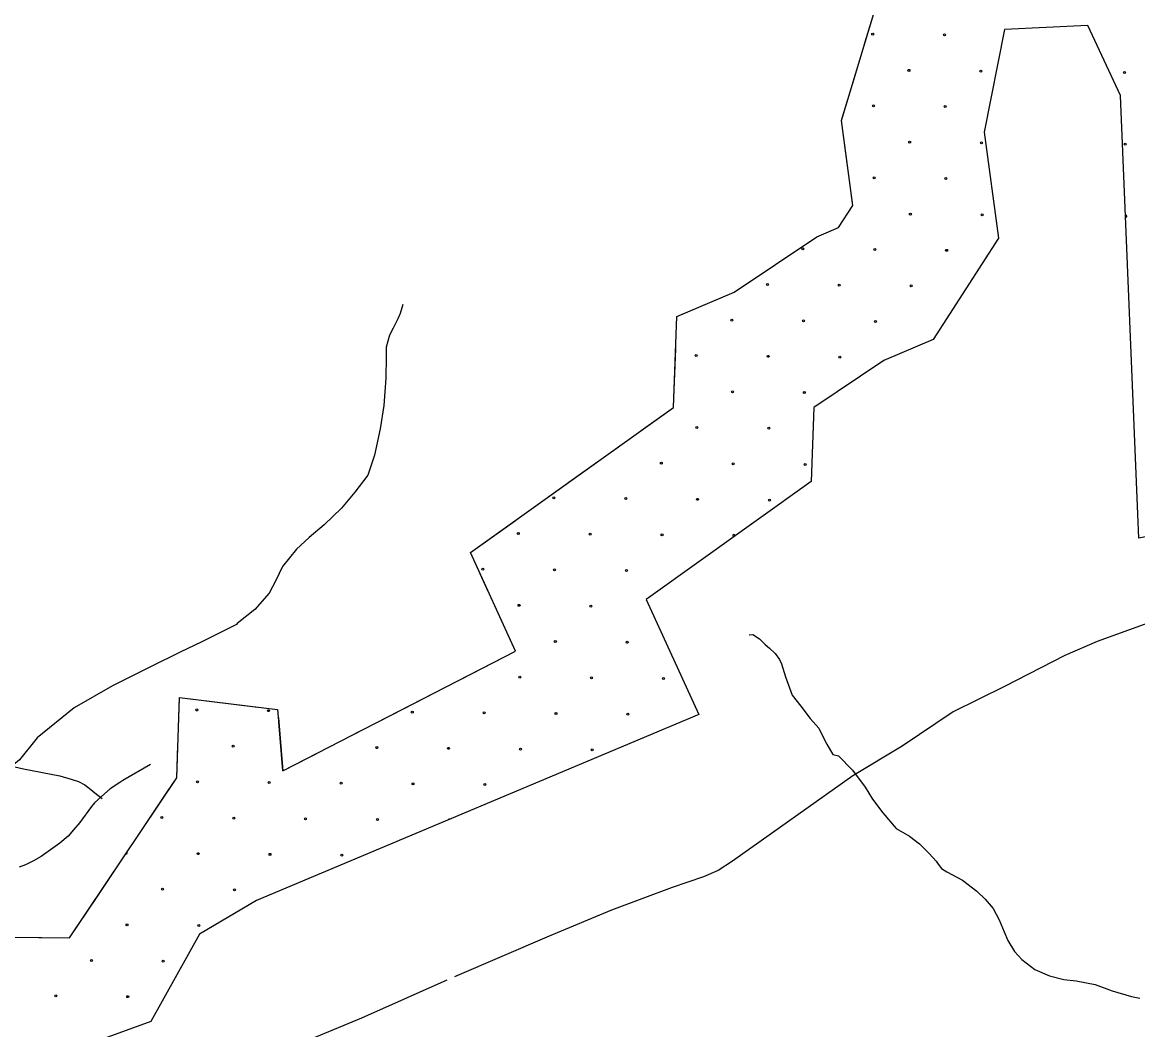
# Model space of a CAD drawing. Extents: x 1788175 to 1969470, y 584502 to 738744.
# Drawn here: x 1857834 to 1863804, y 674627 to 680019 of the extents above; entities that cross this region are included whole.
import ezdxf

# ---------------------------------------------------------------- set-up
doc = ezdxf.new("R2010")
doc.units = 0
for name, color, linetype in [('DESIGN - EROSION CONTROL - Devices', 7, 'Continuous'), ('DESIGN - SCRATCH - User 1', 7, 'Continuous'), ('DESIGN - TRANSPORTATION - Text', 7, 'Continuous'), ('SURVEY - CONTOURS - Index with Text', 7, 'Continuous'), ('SURVEY - TRANSPORTATION - Roads', 7, 'Continuous'), ('SURVEY - VEGETATION - Features with Text', 7, 'Continuous')]:
    doc.layers.add(name, color=color, linetype=linetype)

msp = doc.modelspace()

# ---------------------------------------------------------------- linework, layer by layer
at = {"layer": 'DESIGN - EROSION CONTROL - Devices'}
for centre in [(1862385.8, 679956), (1862770.4, 679952.3), (1862580, 679761.9), (1862964.5, 679758.1), (1863733.6, 679750.7), (1862389.6, 679571.5), (1862774.1, 679567.7), (1862583.7, 679377.3), (1862968.3, 679373.6), (1863737.4, 679366.1), (1862393.3, 679186.9), (1862777.9, 679183.2), (1862587.4, 678992.8), (1862972, 678989), (1862012.5, 678806.1), (1862397, 678802.4), (1862781.6, 678798.6), (1861822.1, 678615.7), (1862206.6, 678611.9), (1862591.2, 678608.2), (1861631.7, 678425.3), (1862016.2, 678421.5), (1862400.8, 678417.8), (1861441.3, 678234.9), (1861825.8, 678231.1), (1862210.4, 678227.4), (1861635.4, 678040.7), (1862020, 678037), (1861445, 677850.3), (1861829.5, 677846.6), (1861254.6, 677659.9), (1861639.1, 677656.2), (1862023.7, 677652.4), (1860679.6, 677473.2), (1861064.2, 677469.5), (1861448.7, 677465.8), (1861833.3, 677462), (1860489.2, 677282.8), (1860873.8, 677279.1), (1861258.3, 677275.3), (1860298.8, 677092.4), (1860683.4, 677088.7), (1861067.9, 677084.9), (1860492.9, 676898.3), (1860877.5, 676894.5), (1860687.1, 676704.1), (1861071.6, 676700.4), (1860496.7, 676513.7), (1860881.2, 676510), (1861265.8, 676506.2), (1858768.1, 676338.2), (1859152.6, 676334.5), (1859921.7, 676327), (1860306.3, 676323.3), (1860690.8, 676319.6), (1861075.4, 676315.8), (1858962.2, 676144.1), (1859731.3, 676136.6), (1860115.9, 676132.9), (1860500.4, 676129.2), (1860885, 676125.4), (1858771.8, 675953.7), (1859156.3, 675949.9), (1859540.9, 675946.2), (1859925.4, 675942.5), (1860310, 675938.7), (1858581.4, 675763.3), (1858965.9, 675759.5), (1859350.5, 675755.8), (1859735, 675752.1), (1858775.5, 675569.1), (1859160.1, 675565.4), (1859544.6, 675561.7), (1858585.1, 675378.7), (1858969.7, 675375), (1858394.7, 675188.3), (1858779.3, 675184.6), (1858204.3, 674997.9), (1858588.8, 674994.2), (1858013.9, 674807.5), (1858398.4, 674803.7)]:
    msp.add_circle(centre, 5.28, dxfattribs=at)
for centre, start, end in [((1863741.1, 678981.6), 245.49216, 119.21994), ((1861642.9, 677271.6), 332.40881, 278.62542), ((1860119.6, 675748.3), 67.27412, 158.40664), ((1858391, 675572.9), 242.03083, 50.36518)]:
    msp.add_arc(centre, 5.28, start, end, dxfattribs=at)
at = {"layer": 'DESIGN - SCRATCH - User 1'}
msp.add_line((1859201, 676340.3), (1859228.6, 676012.1), dxfattribs=at)
for points in [[(1861338.4, 678443.8), (1861643.6, 678574.5), (1862087.2, 678870.4), (1862202.7, 678919.9), (1862279.1, 679038.2), (1862218.2, 679492.6), (1862392.7, 680066.3), (1862797.4, 680835.6)], [(1863090.4, 679980.5), (1862983.2, 679430.5), (1863059.2, 678863.5), (1862708.6, 678320.9), (1862446.2, 678208.3), (1862070.9, 677957.9)], [(1863712.2, 679626.8), (1863537.8, 680001.8), (1863090.4, 679980.5)], [(1865536.1, 677755.3), (1865527.2, 677596.5), (1863809.6, 677258.5), (1863712.2, 679626.8)], [(1859228.6, 676012.1), (1860474.8, 676653.7), (1860233.1, 677181), (1861320.3, 677957.1), (1861338.4, 678443.8)], [(1862070.9, 677957.9), (1862056.2, 677560.8), (1861173, 676930.4), (1861455.1, 676314.8), (1859087.5, 675317.7)], [(1857577.5, 674853.6), (1857595.2, 675123.3), (1858087.1, 675118), (1858661.1, 675975.3), (1858675.2, 676404.3), (1859201, 676340.3)], [(1859087.5, 675317.7), (1858783.5, 675137.9), (1858521.9, 674670.2)], [(1858521.9, 674670.2), (1858154.8, 674536.2), (1857298, 674612.3), (1856441.2, 674667.6), (1856012.8, 674688.4)]]:
    msp.add_lwpolyline(points, dxfattribs=at)
at = {"layer": 'DESIGN - TRANSPORTATION - Text'}
for points in [[(1859871.6, 678508.5), (1859856, 678460.4), (1859844.2, 678432.3), (1859818.6, 678382.1), (1859798.9, 678344), (1859781.3, 678279.9), (1859781.6, 678227.9), (1859780.3, 678113.9), (1859769.3, 677967.8), (1859750.1, 677843.7), (1859719.1, 677701.5), (1859683.9, 677595.2), (1859614.7, 677504.8), (1859543.4, 677418.3), (1859450.3, 677329.7), (1859369, 677261.1), (1859301.6, 677198.7), (1859226.4, 677106.2), (1859191, 677031.9), (1859155.6, 676963.7), (1859078.4, 676875.2), (1858985.2, 676800.6), (1858980.2, 676796.6)], [(1858980.2, 676796.6), (1858791.8, 676700.8), (1858682, 676649.6), (1858521.1, 676569.1), (1858316.2, 676466.7), (1858111.4, 676349.6), (1857913.9, 676188.7), (1857818.8, 676071.6), (1857694.4, 675969.2), (1857526.1, 675859.5), (1857321.3, 675764.4), (1857204.2, 675742.4), (1857123.8, 675727.8), (1856926.3, 675654.6), (1856816.5, 675541.2), (1856758, 675482.7), (1856662.9, 675373), (1856463.5, 675130.2)], [(1861724, 676740.8), (1861744, 676743), (1861780, 676719.2), (1861810.1, 676689.4), (1861834.1, 676669.6), (1861864.2, 676639.8), (1861886.3, 676607.9), (1861898.4, 676586), (1861918.8, 676516.1), (1861955.2, 676418.4), (1862001.4, 676358.7), (1862051.7, 676293), (1862097.8, 676241.3), (1862120, 676193.5), (1862140.2, 676155.6), (1862172.4, 676099.8), (1862202.4, 676092), (1862278.6, 676016.5), (1862344.9, 675925), (1862385.2, 675861.2), (1862439.4, 675787.6), (1862511.7, 675704.1), (1862583.7, 675662.6), (1862635.8, 675620.9), (1862688.7, 675570.4)], [(1862688.7, 675570.4), (1862725, 675529.2), (1862736.3, 675512.1), (1862753.4, 675489.4), (1862781.8, 675472.3), (1862867, 675426.8), (1862943.4, 675367.6), (1862944.3, 675367), (1862988.4, 675325.3), (1863030.5, 675275.6), (1863062.8, 675215.8), (1863089.1, 675149.9), (1863109.3, 675104.1), (1863145.5, 675045.7), (1863183.7, 675002.6), (1863253.5, 674949), (1863333, 674914.9), (1863409.5, 674896.1), (1863475.4, 674888.5), (1863577.4, 674869.4), (1863667, 674835.8), (1863770.9, 674804.5), (1863814.8, 674794.8)]]:
    msp.add_lwpolyline(points, dxfattribs=at)
at = {"layer": 'SURVEY - CONTOURS - Index with Text'}
for points in [[(1867923.3, 677612.2), (1866057.8, 677265.8), (1865540.1, 677184.3), (1865042.4, 677089), (1864813.5, 677051.5), (1864536.8, 676993.6), (1864260.1, 676925.8), (1864089.1, 676872.6), (1863838.4, 676795), (1863587.8, 676705.3), (1863414.9, 676630.1), (1863091, 676464), (1862816.8, 676328.1), (1862542.9, 676144.3), (1862278.8, 675986.5), (1861635.8, 675528.3), (1861558.4, 675479.7), (1861480.8, 675445.2), (1861311.8, 675388.1), (1860987.7, 675265.9), (1860653.7, 675127.7), (1860146.9, 674910.2)], [(1860107, 674891.5), (1859649.1, 674689.5), (1859305.2, 674545.2), (1859171.9, 674500.3), (1859044.6, 674461.5), (1858895.3, 674432.5), (1858759, 674426.8)]]:
    msp.add_lwpolyline(points, dxfattribs=at)
at = {"layer": 'SURVEY - TRANSPORTATION - Roads'}
for points in [[(1857176.1, 676067.7), (1857247.9, 676079), (1857314.4, 676086.5), (1857372.1, 676094.9), (1857402.6, 676098.2), (1857474.7, 676102.6), (1857502.7, 676102), (1857543.6, 676095.9), (1857621.3, 676073.2), (1857840.1, 676023.4), (1858035.7, 675985.4), (1858101.4, 675965.8), (1858135.1, 675954.9), (1858169.5, 675936.7), (1858200.8, 675913), (1858221.7, 675895.5), (1858262.6, 675863.8)], [(1858520.3, 676045.8), (1858372.2, 675960.2), (1858356.8, 675950), (1858304.7, 675915.4), (1858257.5, 675876), (1858221.4, 675840.7), (1858203.8, 675822.2), (1858143, 675736.5), (1858108.6, 675696.4), (1858079.8, 675663.5), (1858034.9, 675625.2), (1857973.3, 675581.5), (1857934.8, 675554.2), (1857894, 675530), (1857850.7, 675509.8), (1857817.1, 675497.6)]]:
    msp.add_lwpolyline(points, dxfattribs=at)
at = {"layer": 'SURVEY - VEGETATION - Features with Text'}
for points in [[(1857595.2, 675123.3), (1858087.1, 675118), (1858661.1, 675975.3), (1858675.2, 676404.3), (1859201, 676340.3), (1859228.6, 676012.1), (1860474.8, 676653.7), (1860233.1, 677181), (1861320.3, 677957.1), (1861338.4, 678443.8), (1861643.6, 678574.5), (1862087.2, 678870.4), (1862202.7, 678919.9), (1862279.1, 679038.2), (1862218.2, 679492.6), (1862392.7, 680066.3), (1862797.4, 680835.6)], [(1862341, 679896.3), (1862392.7, 680066.3), (1862432.9, 680142.7)], [(1862220.5, 679500.2), (1862297.4, 679752.8)], [(1862252.2, 679238.8), (1862218.2, 679492.6), (1862220.5, 679500.2)], [(1862137.6, 678892), (1862202.7, 678919.9), (1862279.1, 679038.2), (1862272.1, 679090.2)], [(1861913.2, 678754.3), (1862087.2, 678870.4), (1862137.6, 678892)], [(1861561, 678539.1), (1861643.6, 678574.5), (1861788.5, 678671.1)], [(1861337.6, 678422), (1861338.4, 678443.8), (1861561, 678539.1)], [(1861322.2, 678008.2), (1861332, 678272.1)], [(1861147.2, 677833.4), (1861320.3, 677957.1), (1861322.2, 678008.2)], [(1860810.2, 677592.9), (1861025.1, 677746.3)], [(1860595.3, 677439.6), (1860810.2, 677592.9)], [(1860258.3, 677199.1), (1860473.2, 677352.4)], [(1860330.2, 676969.2), (1860233.1, 677181), (1860258.3, 677199.1)], [(1860415.3, 676623.1), (1860474.8, 676653.7), (1860392.7, 676832.9)], [(1860180.5, 676502.2), (1860415.3, 676623.1)], [(1858671.7, 676300.1), (1858675.2, 676404.3), (1858833.7, 676385)], [(1858833.7, 676385), (1859095.8, 676353.1)], [(1859812.5, 676312.7), (1860047.2, 676433.6)], [(1859204.7, 676296.4), (1859226.8, 676033.3)], [(1859228.6, 676012.1), (1859206.5, 676275.2)], [(1859577.7, 676191.9), (1859812.5, 676312.7)], [(1858611.5, 675901.3), (1858661.1, 675975.3), (1858666.8, 676150.2)], [(1859226.8, 676033.3), (1859228.6, 676012.1), (1859444.4, 676123.2)], [(1858464.6, 675681.9), (1858611.5, 675901.3)], [(1858234.3, 675337.9), (1858381.2, 675557.3)], [(1858087.5, 675118.5), (1858234.3, 675337.9)], [(1857673.8, 675122.5), (1857937.7, 675119.6)]]:
    msp.add_lwpolyline(points, dxfattribs=at)

doc.saveas('drawing.dxf')
